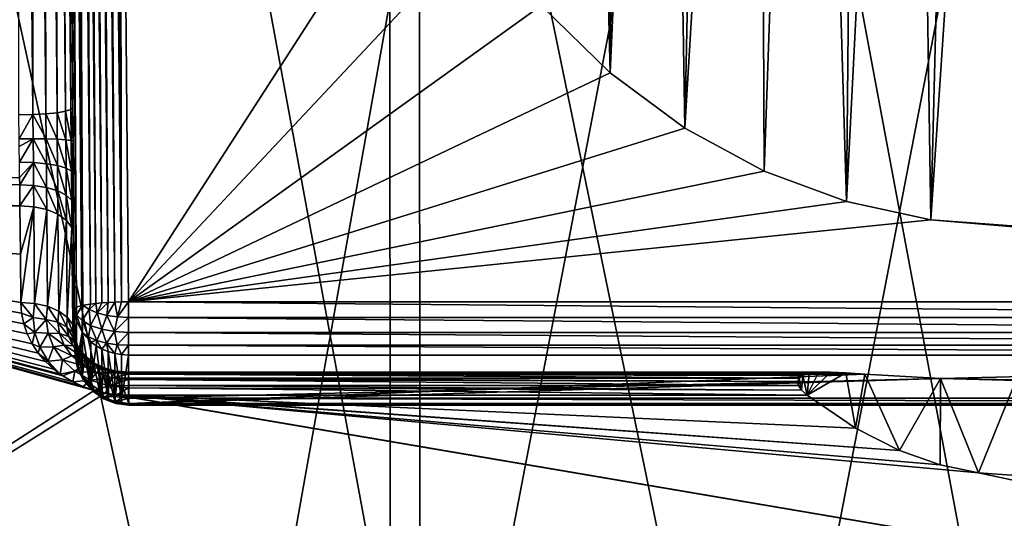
# Model space of a CAD drawing. Header units: metres. Extents: x -109 to 109, y -78 to 121.
# Tile 496 of 656: x -3.7 to -0.04, y -65.25 to -63.4. Entities that reach past the tile are written whole.
import ezdxf

# ---------------------------------------------------------------- set-up
doc = ezdxf.new("R2010")
doc.units = ezdxf.units.M
doc.layers.add('solid_508554_SW0001', color=7, linetype='CONTINUOUS')

msp = doc.modelspace()

# ---------------------------------------------------------------- linework, layer by layer
at = {"layer": 'solid_508554_SW0001'}
for points in [[(-2.211783, -66.377815, 9.131481), (-2.222234, -54.526951, 2.151316), (-4.42756, -54.381783, 2.402754)], [(-4.406734, -66.23333, 9.381738), (-2.211783, -66.377815, 9.131481), (-4.42756, -54.381783, 2.402754)], [(0, -66.426102, 9.047851), (0, -54.575462, 2.067291), (-2.222234, -54.526951, 2.151316)], [(-2.211783, -66.377815, 9.131481), (0, -66.426102, 9.047851), (-2.222234, -54.526951, 2.151316)], [(-4.647057, -55.382214, 0.680429), (-2.331927, -55.530445, 0.423685), (-4.626338, -67.498848, 7.815628)], [(-2.331927, -55.530445, 0.423685), (-2.321532, -67.646423, 7.560028), (-4.626338, -67.498848, 7.815628)], [(-2.331927, -55.530445, 0.423685), (0, -55.579975, 0.337897), (-2.321532, -67.646423, 7.560028)], [(-2.321532, -67.646423, 7.560028), (0, -55.579975, 0.337897), (0, -67.695732, 7.474622)], [(-3.346141, -64.444992, 55.646526), (-3.421206, -56.875, 54.718575), (-3.399744, -56.864941, 54.722832)], [(-3.320829, -64.444168, 55.651447), (-3.399744, -56.864941, 54.722832), (-3.38006, -56.863544, 54.725502)], [(-3.320829, -64.444168, 55.651447), (-3.346141, -64.444992, 55.646526), (-3.399744, -56.864941, 54.722832)], [(-3.320829, -64.444168, 55.651447), (-3.38006, -56.863544, 54.725502), (-3.362093, -56.868462, 54.726963)], [(-3.393904, -64.447777, 55.627186), (-3.453413, -56.908543, 54.709179), (-3.442899, -56.894924, 54.712681)], [(-3.370605, -64.446205, 55.638412), (-3.442899, -56.894924, 54.712681), (-3.421206, -56.875, 54.718575)], [(-3.370605, -64.446205, 55.638412), (-3.393904, -64.447777, 55.627186), (-3.442899, -56.894924, 54.712681)], [(-3.346141, -64.444992, 55.646526), (-3.370605, -64.446205, 55.638412), (-3.421206, -56.875, 54.718575)], [(-3.320829, -64.444168, 55.651447), (-3.362093, -56.868462, 54.726963), (-3.328209, -60.656094, 55.190025)], [(-3.415674, -64.449707, 55.612961), (-3.473484, -56.943024, 54.701145), (-3.463603, -56.924583, 54.705341)], [(-3.393904, -64.447777, 55.627186), (-3.463603, -56.924583, 54.705341), (-3.453413, -56.908543, 54.709179)], [(-3.393904, -64.447777, 55.627186), (-3.415674, -64.449707, 55.612961), (-3.463603, -56.924583, 54.705341)], [(-3.435517, -64.451965, 55.595924), (-3.492325, -56.987499, 54.691601), (-3.483066, -56.963947, 54.696564)], [(-3.415674, -64.449707, 55.612961), (-3.483066, -56.963947, 54.696564), (-3.473484, -56.943024, 54.701145)], [(-3.415674, -64.449707, 55.612961), (-3.435517, -64.451965, 55.595924), (-3.483066, -56.963947, 54.696564)], [(-3.435517, -64.451965, 55.595924), (-3.501252, -57.013802, 54.686222), (-3.492325, -56.987499, 54.691601)], [(-3.463868, -64.456482, 55.561016), (-3.517989, -57.07542, 54.67408), (-3.509824, -57.043037, 54.680389)], [(-3.463868, -64.456482, 55.561016), (-3.509824, -57.043037, 54.680389), (-3.501252, -57.013802, 54.686222)], [(-3.435517, -64.451965, 55.595924), (-3.463868, -64.456482, 55.561016), (-3.501252, -57.013802, 54.686222)], [(-3.463868, -64.456482, 55.561016), (-3.525696, -57.111183, 54.667252), (-3.517989, -57.07542, 54.67408)], [(-3.46784, -64.457314, 55.554531), (-3.532864, -57.1506, 54.659866), (-3.525696, -57.111183, 54.667252)], [(-3.463868, -64.456482, 55.561016), (-3.46784, -64.457314, 55.554531), (-3.525696, -57.111183, 54.667252)], [(-3.488133, -64.463409, 55.506111), (-3.537294, -57.17905, 54.65461), (-3.532864, -57.1506, 54.659866)], [(-3.46784, -64.457314, 55.554531), (-3.488133, -64.463409, 55.506111), (-3.532864, -57.1506, 54.659866)], [(-3.488133, -64.463409, 55.506111), (-3.541406, -57.209377, 54.649067), (-3.537294, -57.17905, 54.65461)], [(-3.488133, -64.463409, 55.506111), (-3.545155, -57.241684, 54.643223), (-3.541406, -57.209377, 54.649067)], [(-3.488133, -64.463409, 55.506111), (-3.548487, -57.276058, 54.637066), (-3.545155, -57.241684, 54.643223)], [(-3.488133, -64.463409, 55.506111), (-3.551346, -57.312687, 54.630573), (-3.548487, -57.276058, 54.637066)], [(-3.494921, -64.469437, 55.457283), (-3.553658, -57.351685, 54.623718), (-3.551346, -57.312687, 54.630573)], [(-3.488133, -64.463409, 55.506111), (-3.494921, -64.469437, 55.457283), (-3.551346, -57.312687, 54.630573)], [(-3.494921, -64.469437, 55.457283), (-3.554981, -57.382584, 54.618336), (-3.553658, -57.351685, 54.623718)], [(-3.494921, -64.469437, 55.457283), (-3.555906, -57.415001, 54.612724), (-3.554981, -57.382584, 54.618336)], [(-3.494921, -64.469437, 55.457283), (-3.556381, -57.449017, 54.606876), (-3.555906, -57.415001, 54.612724)], [(-3.556381, -57.449017, 54.606876), (-3.494936, -64.469742, 55.454792), (-3.556347, -57.484592, 54.600815)], [(-3.494921, -64.469437, 55.457283), (-3.494936, -64.469742, 55.454792), (-3.556381, -57.449017, 54.606876)], [(-3.494936, -64.469742, 55.454792), (-3.555624, -57.573322, 54.561417), (-3.556347, -57.484592, 54.600815)], [(-3.494936, -64.469742, 55.454792), (-3.554902, -57.661926, 54.52174), (-3.555624, -57.573322, 54.561417)], [(-3.581726, -57.674297, 54.42247), (-3.563388, -57.668995, 54.46455), (-3.528405, -63.73658, 55.163666)], [(-3.563388, -57.668995, 54.46455), (-3.561719, -57.668266, 54.470371), (-3.508423, -63.730556, 55.211521)], [(-3.563388, -57.668995, 54.46455), (-3.508423, -63.730556, 55.211521), (-3.528405, -63.73658, 55.163666)], [(-3.561719, -57.668266, 54.470371), (-3.554902, -57.661926, 54.52174), (-3.508423, -63.730556, 55.211521)], [(-3.494936, -64.469742, 55.454792), (-3.501605, -63.724216, 55.26289), (-3.554902, -57.661926, 54.52174)], [(-3.508423, -63.730556, 55.211521), (-3.554902, -57.661926, 54.52174), (-3.501605, -63.724216, 55.26289)], [(-3.703231, -57.686657, 54.330128), (-3.655041, -57.683823, 54.349854), (-3.649839, -63.74894, 55.071304)], [(-3.703231, -57.686657, 54.330128), (-3.649839, -63.74894, 55.071304), (-3.701597, -63.750217, 55.064598)], [(-3.655041, -57.683823, 54.349854), (-3.628826, -57.681408, 54.367722), (-3.601607, -63.746098, 55.091084)], [(-3.655041, -57.683823, 54.349854), (-3.601607, -63.746098, 55.091084), (-3.649839, -63.74894, 55.071304)], [(-3.628826, -57.681408, 54.367722), (-3.613575, -57.679607, 54.381348), (-3.601607, -63.746098, 55.091084)], [(-3.613575, -57.679607, 54.381348), (-3.581726, -57.674297, 54.42247), (-3.560188, -63.741882, 55.122585)], [(-3.613575, -57.679607, 54.381348), (-3.560188, -63.741882, 55.122585), (-3.601607, -63.746098, 55.091084)], [(-3.581726, -57.674297, 54.42247), (-3.528405, -63.73658, 55.163666), (-3.560188, -63.741882, 55.122585)], [(-1.507271, -63.594162, 55.549221), (-1.763366, -63.344189, 55.518661), (-1.62361, -58.901215, 62.095757)], [(-1.507271, -63.594162, 55.549221), (-1.62361, -58.901215, 62.095757), (-1.469482, -59.000782, 62.165398)], [(-1.507271, -63.594162, 55.549221), (-1.469482, -59.000782, 62.165398), (-1.306236, -59.090168, 62.227917)], [(-1.229761, -63.798885, 55.574249), (-1.507271, -63.594162, 55.549221), (-1.306236, -59.090168, 62.227917)], [(-1.229761, -63.798885, 55.574249), (-1.306236, -59.090168, 62.227917), (-1.134995, -59.168751, 62.282883)], [(-1.229761, -63.798885, 55.574249), (-1.134995, -59.168751, 62.282883), (-0.956699, -59.236107, 62.329994)], [(-0.935256, -63.958347, 55.593746), (-1.229761, -63.798885, 55.574249), (-0.956699, -59.236107, 62.329994)], [(-0.935256, -63.958347, 55.593746), (-0.956699, -59.236107, 62.329994), (-0.772558, -59.291775, 62.368927)], [(-0.629541, -64.071869, 55.607624), (-0.935256, -63.958347, 55.593746), (-0.772558, -59.291775, 62.368927)], [(-0.629541, -64.071869, 55.607624), (-0.772558, -59.291775, 62.368927), (-0.583607, -59.335445, 62.399471)], [(-0.629541, -64.071869, 55.607624), (-0.583607, -59.335445, 62.399471), (-0.391095, -59.366825, 62.421421)], [(-0.316316, -64.139839, 55.615936), (-0.629541, -64.071869, 55.607624), (-0.391095, -59.366825, 62.421421)], [(-0.316316, -64.139839, 55.615936), (-0.391095, -59.366825, 62.421421), (-0.196145, -59.385731, 62.434643)], [(-0.316316, -64.139839, 55.615936), (-0.196145, -59.385731, 62.434643), (0, -59.392048, 62.43906)], [(-0.316316, -64.139839, 55.615936), (0, -59.392048, 62.43906), (0, -64.16243, 55.618694)], [(-3.294944, -64.443741, 55.653088), (-3.328209, -60.656094, 55.190025), (-2.18363, -62.720387, 55.442398)], [(-3.328209, -60.656094, 55.190025), (-3.294944, -64.443741, 55.653088), (-3.320829, -64.444168, 55.651447)], [(-4.904434, -66.598526, 65.274155), (-2.952612, -66.847145, 65.417549), (-4.092897, -61.600193, 74.235786)], [(-2.952612, -66.847145, 65.417549), (-2.051954, -61.79623, 74.348877), (-4.092897, -61.600193, 74.235786)], [(-2.952612, -66.847145, 65.417549), (-0.984988, -66.971825, 65.489456), (-2.051954, -61.79623, 74.348877)], [(-0.984988, -66.971825, 65.489456), (0.000254, -61.861794, 74.386688), (-2.051954, -61.79623, 74.348877)], [(-0.984988, -66.971825, 65.489456), (0.98794, -66.971733, 65.489395), (0.000254, -61.861794, 74.386688)], [(-3.294944, -64.443741, 55.653088), (-2.18363, -62.720387, 55.442398), (-1.990672, -63.052132, 55.482956)], [(-3.294944, -64.443741, 55.653088), (-1.990672, -63.052132, 55.482956), (-1.763366, -63.344189, 55.518661)], [(-3.294944, -64.443741, 55.653088), (-1.763366, -63.344189, 55.518661), (-1.507271, -63.594162, 55.549221)], [(-3.294944, -64.443741, 55.653088), (-1.507271, -63.594162, 55.549221), (-1.229761, -63.798885, 55.574249)], [(-3.560188, -63.741882, 55.122585), (-3.528405, -63.73658, 55.163666), (-3.527431, -63.842541, 55.167274)], [(-3.528405, -63.73658, 55.163666), (-3.508423, -63.730556, 55.211521), (-3.507414, -63.845028, 55.215374)], [(-3.528405, -63.73658, 55.163666), (-3.507414, -63.845028, 55.215374), (-3.527431, -63.842541, 55.167274)], [(-3.508423, -63.730556, 55.211521), (-3.501605, -63.724216, 55.26289), (-3.500543, -63.846462, 55.267075)], [(-3.508423, -63.730556, 55.211521), (-3.500543, -63.846462, 55.267075), (-3.507414, -63.845028, 55.215374)], [(-3.494936, -64.469742, 55.454792), (-3.500543, -63.846462, 55.267075), (-3.501605, -63.724216, 55.26289)], [(-3.649839, -63.74894, 55.071304), (-3.700523, -63.838516, 55.067528), (-3.701597, -63.750217, 55.064598)], [(-3.649839, -63.74894, 55.071304), (-3.648813, -63.83844, 55.074345), (-3.700523, -63.838516, 55.067528)], [(-3.649839, -63.74894, 55.071304), (-3.601607, -63.746098, 55.091084), (-3.60062, -63.83913, 55.094276)], [(-3.649839, -63.74894, 55.071304), (-3.60062, -63.83913, 55.094276), (-3.648813, -63.83844, 55.074345)], [(-3.601607, -63.746098, 55.091084), (-3.560188, -63.741882, 55.122585), (-3.559221, -63.840527, 55.125973)], [(-3.601607, -63.746098, 55.091084), (-3.559221, -63.840527, 55.125973), (-3.60062, -63.83913, 55.094276)], [(-3.560188, -63.741882, 55.122585), (-3.527431, -63.842541, 55.167274), (-3.559221, -63.840527, 55.125973)], [(-3.294944, -64.443741, 55.653088), (-1.229761, -63.798885, 55.574249), (-0.935256, -63.958347, 55.593746)], [(-3.648813, -63.83844, 55.074345), (-3.700172, -63.867832, 55.065041), (-3.700523, -63.838516, 55.067528)], [(-3.648813, -63.83844, 55.074345), (-3.699483, -63.926022, 55.054855), (-3.700172, -63.867832, 55.065041)], [(-3.647826, -63.927177, 55.061535), (-3.699483, -63.926022, 55.054855), (-3.648813, -63.83844, 55.074345)], [(-3.599675, -63.931381, 55.080994), (-3.648813, -63.83844, 55.074345), (-3.60062, -63.83913, 55.094276)], [(-3.599675, -63.931381, 55.080994), (-3.647826, -63.927177, 55.061535), (-3.648813, -63.83844, 55.074345)], [(-3.558299, -63.938343, 55.111885), (-3.60062, -63.83913, 55.094276), (-3.559221, -63.840527, 55.125973)], [(-3.558299, -63.938343, 55.111885), (-3.599675, -63.931381, 55.080994), (-3.60062, -63.83913, 55.094276)], [(-3.526507, -63.947598, 55.152115), (-3.559221, -63.840527, 55.125973), (-3.527431, -63.842541, 55.167274)], [(-3.526507, -63.947598, 55.152115), (-3.558299, -63.938343, 55.111885), (-3.559221, -63.840527, 55.125973)], [(-3.506457, -63.958511, 55.198956), (-3.527431, -63.842541, 55.167274), (-3.507414, -63.845028, 55.215374)], [(-3.506457, -63.958511, 55.198956), (-3.526507, -63.947598, 55.152115), (-3.527431, -63.842541, 55.167274)], [(-3.507414, -63.845028, 55.215374), (-3.500543, -63.846462, 55.267075), (-3.499491, -63.970348, 55.249214)], [(-3.506457, -63.958511, 55.198956), (-3.507414, -63.845028, 55.215374), (-3.499491, -63.970348, 55.249214)], [(-3.494936, -64.469742, 55.454792), (-3.499491, -63.970348, 55.249214), (-3.500543, -63.846462, 55.267075)], [(-3.647826, -63.927177, 55.061535), (-3.698828, -63.982296, 55.037994), (-3.699483, -63.926022, 55.054855)], [(-3.647826, -63.927177, 55.061535), (-3.698511, -64.009933, 55.026966), (-3.698828, -63.982296, 55.037994)], [(-3.646893, -64.012299, 55.033325), (-3.698511, -64.009933, 55.026966), (-3.647826, -63.927177, 55.061535)], [(-3.598773, -64.019882, 55.051693), (-3.647826, -63.927177, 55.061535), (-3.599675, -63.931381, 55.080994)], [(-3.598773, -64.019882, 55.051693), (-3.646893, -64.012299, 55.033325), (-3.647826, -63.927177, 55.061535)], [(-3.557411, -64.032188, 55.080822), (-3.599675, -63.931381, 55.080994), (-3.558299, -63.938343, 55.111885)], [(-3.557411, -64.032188, 55.080822), (-3.598773, -64.019882, 55.051693), (-3.599675, -63.931381, 55.080994)], [(-3.525611, -64.048378, 55.118729), (-3.558299, -63.938343, 55.111885), (-3.526507, -63.947598, 55.152115)], [(-3.525611, -64.048378, 55.118729), (-3.557411, -64.032188, 55.080822), (-3.558299, -63.938343, 55.111885)], [(-3.505527, -64.067368, 55.162849), (-3.526507, -63.947598, 55.152115), (-3.506457, -63.958511, 55.198956)], [(-3.505527, -64.067368, 55.162849), (-3.525611, -64.048378, 55.118729), (-3.526507, -63.947598, 55.152115)], [(-3.698828, -63.982296, 55.037994), (-3.698511, -64.009933, 55.026966), (-5.901168, -63.982426, 55.037949)], [(-5.901168, -63.982426, 55.037949), (-3.697639, -64.087425, 54.984863), (-5.900831, -64.087425, 54.984859)], [(-3.698511, -64.009933, 55.026966), (-3.697639, -64.087425, 54.984863), (-5.901168, -63.982426, 55.037949)], [(-3.506457, -63.958511, 55.198956), (-3.499491, -63.970348, 55.249214), (-3.498518, -64.087845, 55.210194)], [(-3.505527, -64.067368, 55.162849), (-3.506457, -63.958511, 55.198956), (-3.498518, -64.087845, 55.210194)], [(-3.494936, -64.469742, 55.454792), (-3.498518, -64.087845, 55.210194), (-3.499491, -63.970348, 55.249214)], [(-3.294944, -64.443741, 55.653088), (-0.935256, -63.958347, 55.593746), (-0.629541, -64.071869, 55.607624)], [(-3.646893, -64.012299, 55.033325), (-3.697639, -64.087425, 54.984863), (-3.698511, -64.009933, 55.026966)], [(-3.646893, -64.012299, 55.033325), (-3.646062, -64.090881, 54.990685), (-3.697639, -64.087425, 54.984863)], [(-3.646893, -64.012299, 55.033325), (-3.597974, -64.101593, 55.007389), (-3.646062, -64.090881, 54.990685)], [(-3.598773, -64.019882, 55.051693), (-3.597974, -64.101593, 55.007389), (-3.646893, -64.012299, 55.033325)], [(-3.598773, -64.019882, 55.051693), (-3.556628, -64.11882, 55.03384), (-3.597974, -64.101593, 55.007389)], [(-3.557411, -64.032188, 55.080822), (-3.556628, -64.11882, 55.03384), (-3.598773, -64.019882, 55.051693)], [(-3.557411, -64.032188, 55.080822), (-3.524822, -64.141418, 55.068253), (-3.556628, -64.11882, 55.03384)], [(-3.525611, -64.048378, 55.118729), (-3.524822, -64.141418, 55.068253), (-3.557411, -64.032188, 55.080822)], [(-3.525611, -64.048378, 55.118729), (-3.504708, -64.167839, 55.108295), (-3.524822, -64.141418, 55.068253)], [(-3.505527, -64.067368, 55.162849), (-3.504708, -64.167839, 55.108295), (-3.525611, -64.048378, 55.118729)], [(-3.696213, -64.267044, 54.864822), (-5.900831, -64.087425, 54.984859), (-3.697639, -64.087425, 54.984863)], [(-3.422663, -64.772461, 54.518337), (-5.890883, -66.357338, 53.343475), (-5.900831, -64.087425, 54.984859)], [(-3.463147, -64.758484, 54.528091), (-3.422663, -64.772461, 54.518337), (-5.900831, -64.087425, 54.984859)], [(-3.501886, -64.740639, 54.540535), (-3.463147, -64.758484, 54.528091), (-5.900831, -64.087425, 54.984859)], [(-3.53837, -64.719055, 54.555565), (-3.501886, -64.740639, 54.540535), (-5.900831, -64.087425, 54.984859)], [(-3.548648, -64.711983, 54.560486), (-3.53837, -64.719055, 54.555565), (-5.900831, -64.087425, 54.984859)], [(-3.572122, -64.693901, 54.573051), (-3.548648, -64.711983, 54.560486), (-5.900831, -64.087425, 54.984859)], [(-3.602661, -64.665398, 54.592819), (-3.572122, -64.693901, 54.573051), (-5.900831, -64.087425, 54.984859)], [(-3.629506, -64.633858, 54.614651), (-3.602661, -64.665398, 54.592819), (-5.900831, -64.087425, 54.984859)], [(-3.652205, -64.599655, 54.638268), (-3.629506, -64.633858, 54.614651), (-5.900831, -64.087425, 54.984859)], [(-3.670383, -64.563179, 54.663383), (-3.652205, -64.599655, 54.638268), (-5.900831, -64.087425, 54.984859)], [(-3.683689, -64.524963, 54.689632), (-3.670383, -64.563179, 54.663383), (-5.900831, -64.087425, 54.984859)], [(-3.69186, -64.485649, 54.716553), (-3.683689, -64.524963, 54.689632), (-5.900831, -64.087425, 54.984859)], [(-3.694795, -64.445923, 54.743679), (-3.69186, -64.485649, 54.716553), (-5.900831, -64.087425, 54.984859)], [(-3.696213, -64.267044, 54.864822), (-3.694795, -64.445923, 54.743679), (-5.900831, -64.087425, 54.984859)], [(-3.646062, -64.090881, 54.990685), (-3.696213, -64.267044, 54.864822), (-3.697639, -64.087425, 54.984863)], [(-3.646062, -64.090881, 54.990685), (-3.694795, -64.445923, 54.743679), (-3.696213, -64.267044, 54.864822)], [(-3.646062, -64.090881, 54.990685), (-3.643219, -64.449455, 54.749458), (-3.694795, -64.445923, 54.743679)], [(-3.646062, -64.090881, 54.990685), (-3.597974, -64.101593, 55.007389), (-3.643219, -64.449455, 54.749458)], [(-3.597974, -64.101593, 55.007389), (-3.595087, -64.460381, 54.766048), (-3.643219, -64.449455, 54.749458)], [(-3.597974, -64.101593, 55.007389), (-3.556628, -64.11882, 55.03384), (-3.595087, -64.460381, 54.766048)], [(-3.505527, -64.067368, 55.162849), (-3.498518, -64.087845, 55.210194), (-3.497647, -64.196304, 55.151264)], [(-3.505527, -64.067368, 55.162849), (-3.497647, -64.196304, 55.151264), (-3.504708, -64.167839, 55.108295)], [(-3.494936, -64.469742, 55.454792), (-3.497647, -64.196304, 55.151264), (-3.498518, -64.087845, 55.210194)], [(-3.294944, -64.443741, 55.653088), (-0.629541, -64.071869, 55.607624), (-0.316316, -64.139839, 55.615936)], [(-3.556628, -64.11882, 55.03384), (-3.553713, -64.477966, 54.79232), (-3.595087, -64.460381, 54.766048)], [(-3.556628, -64.11882, 55.03384), (-3.524822, -64.141418, 55.068253), (-3.553713, -64.477966, 54.79232)], [(-3.524822, -64.141418, 55.068253), (-3.521902, -64.501022, 54.826496), (-3.553713, -64.477966, 54.79232)], [(-3.524822, -64.141418, 55.068253), (-3.504708, -64.167839, 55.108295), (-3.521902, -64.501022, 54.826496)], [(-3.504708, -64.167839, 55.108295), (-3.501811, -64.527969, 54.866261), (-3.521902, -64.501022, 54.826496)], [(-3.504708, -64.167839, 55.108295), (-3.497647, -64.196304, 55.151264), (-3.501811, -64.527969, 54.866261)], [(3.294944, -64.443741, 55.653088), (-3.294944, -64.443741, 55.653088), (-0.316316, -64.139839, 55.615936)], [(3.294944, -64.443741, 55.653088), (-0.316316, -64.139839, 55.615936), (0, -64.16243, 55.618694)], [(-3.501811, -64.527969, 54.866261), (-3.497647, -64.196304, 55.151264), (-3.496221, -64.376953, 55.030537)], [(-3.494936, -64.469742, 55.454792), (-3.496221, -64.376953, 55.030537), (-3.497647, -64.196304, 55.151264)], [(-3.501811, -64.527969, 54.866261), (-3.496221, -64.376953, 55.030537), (-3.494802, -64.556854, 54.908703)], [(-3.494936, -64.469742, 55.454792), (-3.494802, -64.556854, 54.908703), (-3.496221, -64.376953, 55.030537)], [(-3.648462, -64.502426, 54.710091), (-3.69186, -64.485649, 54.716553), (-3.694795, -64.445923, 54.743679)], [(-3.643219, -64.449455, 54.749458), (-3.648462, -64.502426, 54.710091), (-3.694795, -64.445923, 54.743679)], [(-3.599951, -64.509468, 54.725414), (-3.648462, -64.502426, 54.710091), (-3.643219, -64.449455, 54.749458)], [(-3.595087, -64.460381, 54.766048), (-3.599951, -64.509468, 54.725414), (-3.643219, -64.449455, 54.749458)], [(-3.557427, -64.519279, 54.753819), (-3.599951, -64.509468, 54.725414), (-3.595087, -64.460381, 54.766048)], [(-3.553713, -64.477966, 54.79232), (-3.557427, -64.519279, 54.753819), (-3.595087, -64.460381, 54.766048)], [(-3.487444, -64.492302, 55.503082), (-3.494921, -64.469437, 55.457283), (-3.488133, -64.463409, 55.506111)], [(-3.487444, -64.492302, 55.503082), (-3.488133, -64.463409, 55.506111), (-3.46784, -64.457314, 55.554531)], [(-3.487444, -64.492302, 55.503082), (-3.46784, -64.457314, 55.554531), (-3.463868, -64.456482, 55.561016)], [(-3.487444, -64.492302, 55.503082), (-3.463868, -64.456482, 55.561016), (-3.467107, -64.513527, 55.545609)], [(-3.440545, -64.472015, 55.591621), (-3.467107, -64.513527, 55.545609), (-3.463868, -64.456482, 55.561016)], [(-3.440545, -64.472015, 55.591621), (-3.463868, -64.456482, 55.561016), (-3.435517, -64.451965, 55.595924)], [(-3.440545, -64.472015, 55.591621), (-3.435517, -64.451965, 55.595924), (-3.415674, -64.449707, 55.612961)], [(-3.440545, -64.472015, 55.591621), (-3.415674, -64.449707, 55.612961), (-3.410508, -64.484657, 55.616947)], [(-3.410508, -64.484657, 55.616947), (-3.415674, -64.449707, 55.612961), (-3.393904, -64.447777, 55.627186)], [(-3.410508, -64.484657, 55.616947), (-3.393904, -64.447777, 55.627186), (-3.370605, -64.446205, 55.638412)], [(-3.410508, -64.484657, 55.616947), (-3.370605, -64.446205, 55.638412), (-3.375104, -64.494133, 55.635929)], [(-3.375104, -64.494133, 55.635929), (-3.370605, -64.446205, 55.638412), (-3.346141, -64.444992, 55.646526)], [(-3.375104, -64.494133, 55.635929), (-3.346141, -64.444992, 55.646526), (-3.335977, -64.5, 55.647682)], [(-3.335977, -64.5, 55.647682), (-3.346141, -64.444992, 55.646526), (-3.320829, -64.444168, 55.651447)], [(-3.335977, -64.5, 55.647682), (-3.294944, -64.443741, 55.653088), (-3.294944, -64.501984, 55.651661)], [(-3.335977, -64.5, 55.647682), (-3.320829, -64.444168, 55.651447), (-3.294944, -64.443741, 55.653088)], [(3.294944, -64.501869, 55.65168), (-3.294944, -64.443741, 55.653088), (3.294944, -64.443741, 55.653088)], [(3.294944, -64.501869, 55.65168), (-3.294944, -64.501984, 55.651661), (-3.294944, -64.443741, 55.653088)], [(-3.648462, -64.502426, 54.710091), (-3.683689, -64.524963, 54.689632), (-3.69186, -64.485649, 54.716553)], [(-3.648462, -64.502426, 54.710091), (-3.642325, -64.557091, 54.670212), (-3.683689, -64.524963, 54.689632)], [(-3.599951, -64.509468, 54.725414), (-3.642325, -64.557091, 54.670212), (-3.648462, -64.502426, 54.710091)], [(-3.523697, -64.536209, 54.789692), (-3.557427, -64.519279, 54.753819), (-3.553713, -64.477966, 54.79232)], [(-3.521902, -64.501022, 54.826496), (-3.523697, -64.536209, 54.789692), (-3.553713, -64.477966, 54.79232)], [(-3.501047, -64.559105, 54.830612), (-3.523697, -64.536209, 54.789692), (-3.521902, -64.501022, 54.826496)], [(-3.501811, -64.527969, 54.866261), (-3.501047, -64.559105, 54.830612), (-3.521902, -64.501022, 54.826496)], [(-3.487792, -64.514252, 55.480488), (-3.494936, -64.469742, 55.454792), (-3.494921, -64.469437, 55.457283)], [(-3.494936, -64.469742, 55.454792), (-3.49387, -64.629219, 55.178234), (-3.494802, -64.556854, 54.908703)], [(-3.487792, -64.514252, 55.480488), (-3.49387, -64.629219, 55.178234), (-3.494936, -64.469742, 55.454792)], [(-3.487792, -64.514252, 55.480488), (-3.494921, -64.469437, 55.457283), (-3.487444, -64.492302, 55.503082)], [(-3.467307, -64.556183, 55.504745), (-3.487792, -64.514252, 55.480488), (-3.487444, -64.492302, 55.503082)], [(-3.467307, -64.556183, 55.504745), (-3.487444, -64.492302, 55.503082), (-3.467107, -64.513527, 55.545609)], [(-3.440545, -64.472015, 55.591621), (-3.435265, -64.531723, 55.582047), (-3.467107, -64.513527, 55.545609)], [(-3.440545, -64.472015, 55.591621), (-3.410508, -64.484657, 55.616947), (-3.435265, -64.531723, 55.582047)], [(-3.410508, -64.484657, 55.616947), (-3.394048, -64.545662, 55.609966), (-3.435265, -64.531723, 55.582047)], [(-3.410508, -64.484657, 55.616947), (-3.375104, -64.494133, 55.635929), (-3.394048, -64.545662, 55.609966)], [(-3.375104, -64.494133, 55.635929), (-3.346209, -64.554413, 55.627502), (-3.394048, -64.545662, 55.609966)], [(-3.375104, -64.494133, 55.635929), (-3.335977, -64.5, 55.647682), (-3.346209, -64.554413, 55.627502)], [(-3.335977, -64.5, 55.647682), (-3.294944, -64.501984, 55.651661), (-3.346209, -64.554413, 55.627502)], [(-3.346209, -64.554413, 55.627502), (-3.294944, -64.501984, 55.651661), (-3.294944, -64.557396, 55.63348)], [(3.294944, -64.501869, 55.65168), (3.294944, -64.557297, 55.633533), (-3.294944, -64.501984, 55.651661)], [(3.294944, -64.557297, 55.633533), (-3.294944, -64.557396, 55.63348), (-3.294944, -64.501984, 55.651661)], [(-3.642325, -64.557091, 54.670212), (-3.670383, -64.563179, 54.663383), (-3.683689, -64.524963, 54.689632)], [(-3.599951, -64.509468, 54.725414), (-3.592973, -64.560295, 54.684406), (-3.642325, -64.557091, 54.670212)], [(-3.55099, -64.561966, 54.715164), (-3.592973, -64.560295, 54.684406), (-3.599951, -64.509468, 54.725414)], [(-3.557427, -64.519279, 54.753819), (-3.55099, -64.561966, 54.715164), (-3.599951, -64.509468, 54.725414)], [(-3.516766, -64.572159, 54.753059), (-3.55099, -64.561966, 54.715164), (-3.557427, -64.519279, 54.753819)], [(-3.523697, -64.536209, 54.789692), (-3.516766, -64.572159, 54.753059), (-3.557427, -64.519279, 54.753819)], [(-3.492622, -64.590172, 54.795532), (-3.516766, -64.572159, 54.753059), (-3.523697, -64.536209, 54.789692)], [(-3.501047, -64.559105, 54.830612), (-3.492622, -64.590172, 54.795532), (-3.523697, -64.536209, 54.789692)], [(-3.501811, -64.527969, 54.866261), (-3.494802, -64.556854, 54.908703), (-3.493069, -64.576576, 54.885159)], [(-3.501811, -64.527969, 54.866261), (-3.493069, -64.576576, 54.885159), (-3.501047, -64.559105, 54.830612)], [(-3.48672, -64.673744, 55.203938), (-3.49387, -64.629219, 55.178234), (-3.487792, -64.514252, 55.480488)], [(-3.48672, -64.673744, 55.203938), (-3.487792, -64.514252, 55.480488), (-3.467307, -64.556183, 55.504745)], [(-3.467307, -64.556183, 55.504745), (-3.467107, -64.513527, 55.545609), (-3.465812, -64.558342, 55.505997)], [(-3.467107, -64.513527, 55.545609), (-3.442753, -64.574051, 55.537682), (-3.465812, -64.558342, 55.505997)], [(-3.467107, -64.513527, 55.545609), (-3.435265, -64.531723, 55.582047), (-3.442753, -64.574051, 55.537682)], [(-3.435265, -64.531723, 55.582047), (-3.412555, -64.587173, 55.563965), (-3.442753, -64.574051, 55.537682)], [(-3.435265, -64.531723, 55.582047), (-3.394048, -64.545662, 55.609966), (-3.412555, -64.587173, 55.563965)], [(-3.642325, -64.557091, 54.670212), (-3.652205, -64.599655, 54.638268), (-3.670383, -64.563179, 54.663383)], [(-3.642325, -64.557091, 54.670212), (-3.623945, -64.611702, 54.631023), (-3.652205, -64.599655, 54.638268)], [(-3.592973, -64.560295, 54.684406), (-3.623945, -64.611702, 54.631023), (-3.642325, -64.557091, 54.670212)], [(-3.592973, -64.560295, 54.684406), (-3.573177, -64.610847, 54.644524), (-3.623945, -64.611702, 54.631023)], [(-3.53362, -64.60434, 54.677753), (-3.573177, -64.610847, 54.644524), (-3.592973, -64.560295, 54.684406)], [(-3.55099, -64.561966, 54.715164), (-3.53362, -64.60434, 54.677753), (-3.592973, -64.560295, 54.684406)], [(-3.500604, -64.607483, 54.717896), (-3.53362, -64.60434, 54.677753), (-3.55099, -64.561966, 54.715164)], [(-3.516766, -64.572159, 54.753059), (-3.500604, -64.607483, 54.717896), (-3.55099, -64.561966, 54.715164)], [(-3.476368, -64.620071, 54.76223), (-3.500604, -64.607483, 54.717896), (-3.516766, -64.572159, 54.753059)], [(-3.492622, -64.590172, 54.795532), (-3.476368, -64.620071, 54.76223), (-3.516766, -64.572159, 54.753059)], [(-3.501047, -64.559105, 54.830612), (-3.493069, -64.576576, 54.885159), (-3.488222, -64.595833, 54.862103)], [(-3.501047, -64.559105, 54.830612), (-3.488222, -64.595833, 54.862103), (-3.480444, -64.614235, 54.839989)], [(-3.501047, -64.559105, 54.830612), (-3.480444, -64.614235, 54.839989), (-3.492622, -64.590172, 54.795532)], [(-3.48672, -64.678871, 55.164879), (-3.494802, -64.556854, 54.908703), (-3.49387, -64.629219, 55.178234)], [(-3.493069, -64.576576, 54.885159), (-3.494802, -64.556854, 54.908703), (-3.48672, -64.678871, 55.164879)], [(-3.488222, -64.595833, 54.862103), (-3.493069, -64.576576, 54.885159), (-3.48672, -64.678871, 55.164879)], [(-3.481152, -64.688622, 55.212536), (-3.48672, -64.673744, 55.203938), (-3.467307, -64.556183, 55.504745)], [(-3.466409, -64.715408, 55.228043), (-3.481152, -64.688622, 55.212536), (-3.467307, -64.556183, 55.504745)], [(-3.466409, -64.715408, 55.228043), (-3.467307, -64.556183, 55.504745), (-3.465812, -64.558342, 55.505997)], [(-3.434353, -64.751053, 55.248718), (-3.466409, -64.715408, 55.228043), (-3.465812, -64.558342, 55.505997)], [(-3.434949, -64.591972, 55.525509), (-3.465812, -64.558342, 55.505997), (-3.442753, -64.574051, 55.537682)], [(-3.434353, -64.751053, 55.248718), (-3.465812, -64.558342, 55.505997), (-3.434949, -64.591972, 55.525509)], [(-3.434949, -64.591972, 55.525509), (-3.442753, -64.574051, 55.537682), (-3.412555, -64.587173, 55.563965)], [(-3.394048, -64.545662, 55.609966), (-3.376665, -64.597031, 55.583702), (-3.412555, -64.587173, 55.563965)], [(-3.394048, -64.545662, 55.609966), (-3.346209, -64.554413, 55.627502), (-3.376665, -64.597031, 55.583702)], [(-3.346209, -64.554413, 55.627502), (-3.336818, -64.603142, 55.595943), (-3.376665, -64.597031, 55.583702)], [(-3.346209, -64.554413, 55.627502), (-3.294944, -64.557396, 55.63348), (-3.336818, -64.603142, 55.595943)], [(-3.336818, -64.603142, 55.595943), (-3.294944, -64.557396, 55.63348), (-3.294944, -64.605209, 55.60009)], [(3.294944, -64.557297, 55.633533), (3.294944, -64.605125, 55.60017), (-3.294944, -64.557396, 55.63348)], [(3.294944, -64.605125, 55.60017), (-3.294944, -64.605209, 55.60009), (-3.294944, -64.557396, 55.63348)], [(-3.623945, -64.611702, 54.631023), (-3.629506, -64.633858, 54.614651), (-3.652205, -64.599655, 54.638268)], [(-3.623945, -64.611702, 54.631023), (-3.59277, -64.664154, 54.593918), (-3.629506, -64.633858, 54.614651)], [(-3.573177, -64.610847, 54.644524), (-3.59277, -64.664154, 54.593918), (-3.623945, -64.611702, 54.631023)], [(-3.573177, -64.610847, 54.644524), (-3.540012, -64.658661, 54.607521), (-3.59277, -64.664154, 54.593918)], [(-3.53362, -64.60434, 54.677753), (-3.504894, -64.644356, 54.643204), (-3.573177, -64.610847, 54.644524)], [(-3.504894, -64.644356, 54.643204), (-3.540012, -64.658661, 54.607521), (-3.573177, -64.610847, 54.644524)], [(-3.474997, -64.640556, 54.685665), (-3.504894, -64.644356, 54.643204), (-3.53362, -64.60434, 54.677753)], [(-3.500604, -64.607483, 54.717896), (-3.474997, -64.640556, 54.685665), (-3.53362, -64.60434, 54.677753)], [(-3.452347, -64.64753, 54.732033), (-3.474997, -64.640556, 54.685665), (-3.500604, -64.607483, 54.717896)], [(-3.476368, -64.620071, 54.76223), (-3.452347, -64.64753, 54.732033), (-3.500604, -64.607483, 54.717896)], [(-3.492622, -64.590172, 54.795532), (-3.480444, -64.614235, 54.839989), (-3.470027, -64.631424, 54.819252)], [(-3.492622, -64.590172, 54.795532), (-3.470027, -64.631424, 54.819252), (-3.476368, -64.620071, 54.76223)], [(-3.488222, -64.595833, 54.862103), (-3.48672, -64.678871, 55.164879), (-3.4811, -64.695587, 55.160374)], [(-3.480444, -64.614235, 54.839989), (-3.488222, -64.595833, 54.862103), (-3.4811, -64.695587, 55.160374)], [(-3.415144, -64.606689, 55.534073), (-3.434949, -64.591972, 55.525509), (-3.412555, -64.587173, 55.563965)], [(-3.434353, -64.751053, 55.248718), (-3.434949, -64.591972, 55.525509), (-3.415144, -64.606689, 55.534073)], [(-3.392956, -64.77816, 55.264511), (-3.434353, -64.751053, 55.248718), (-3.415144, -64.606689, 55.534073)], [(-3.393443, -64.618965, 55.541233), (-3.415144, -64.606689, 55.534073), (-3.412555, -64.587173, 55.563965)], [(-3.392956, -64.77816, 55.264511), (-3.415144, -64.606689, 55.534073), (-3.393443, -64.618965, 55.541233)], [(-3.393443, -64.618965, 55.541233), (-3.412555, -64.587173, 55.563965), (-3.376665, -64.597031, 55.583702)], [(-3.370238, -64.628647, 55.546909), (-3.393443, -64.618965, 55.541233), (-3.376665, -64.597031, 55.583702)], [(-3.345885, -64.635643, 55.551033), (-3.376665, -64.597031, 55.583702), (-3.336818, -64.603142, 55.595943)], [(-3.345885, -64.635643, 55.551033), (-3.370238, -64.628647, 55.546909), (-3.376665, -64.597031, 55.583702)], [(-3.320697, -64.63987, 55.55357), (-3.345885, -64.635643, 55.551033), (-3.336818, -64.603142, 55.595943)], [(-3.320697, -64.63987, 55.55357), (-3.336818, -64.603142, 55.595943), (-3.294944, -64.605209, 55.60009)], [(-3.320697, -64.63987, 55.55357), (-3.294944, -64.605209, 55.60009), (-3.294944, -64.641273, 55.554478)], [(3.294944, -64.605125, 55.60017), (3.294944, -64.641273, 55.554478), (-3.294944, -64.605209, 55.60009)], [(-3.294944, -64.605209, 55.60009), (3.294944, -64.641273, 55.554478), (-3.294944, -64.641273, 55.554478)], [(-3.59277, -64.664154, 54.593918), (-3.602661, -64.665398, 54.592819), (-3.629506, -64.633858, 54.614651)], [(-3.504894, -64.644356, 54.643204), (-3.464994, -64.679604, 54.613338), (-3.540012, -64.658661, 54.607521)], [(-3.474997, -64.640556, 54.685665), (-3.440209, -64.669479, 54.658001), (-3.504894, -64.644356, 54.643204)], [(-3.440209, -64.669479, 54.658001), (-3.464994, -64.679604, 54.613338), (-3.504894, -64.644356, 54.643204)], [(-3.48672, -64.678871, 55.164879), (-3.49387, -64.629219, 55.178234), (-3.48672, -64.673744, 55.203938)], [(-3.480444, -64.614235, 54.839989), (-3.4811, -64.695587, 55.160374), (-3.466409, -64.725334, 55.152332)], [(-3.470027, -64.631424, 54.819252), (-3.480444, -64.614235, 54.839989), (-3.466409, -64.725334, 55.152332)], [(-3.476368, -64.620071, 54.76223), (-3.470027, -64.631424, 54.819252), (-3.457333, -64.647141, 54.80024)], [(-3.476368, -64.620071, 54.76223), (-3.457333, -64.647141, 54.80024), (-3.442749, -64.661186, 54.783184)], [(-3.476368, -64.620071, 54.76223), (-3.442749, -64.661186, 54.783184), (-3.452347, -64.64753, 54.732033)], [(-3.420974, -64.671158, 54.70636), (-3.440209, -64.669479, 54.658001), (-3.474997, -64.640556, 54.685665)], [(-3.452347, -64.64753, 54.732033), (-3.420974, -64.671158, 54.70636), (-3.474997, -64.640556, 54.685665)], [(-3.457333, -64.647141, 54.80024), (-3.470027, -64.631424, 54.819252), (-3.466409, -64.725334, 55.152332)], [(-3.457333, -64.647141, 54.80024), (-3.466409, -64.725334, 55.152332), (-3.434353, -64.765106, 55.141544)], [(-3.442749, -64.661186, 54.783184), (-3.457333, -64.647141, 54.80024), (-3.434353, -64.765106, 55.141544)], [(-3.452347, -64.64753, 54.732033), (-3.442749, -64.661186, 54.783184), (-3.42666, -64.673492, 54.768223)], [(-3.452347, -64.64753, 54.732033), (-3.42666, -64.673492, 54.768223), (-3.409422, -64.684006, 54.755413)], [(-3.452347, -64.64753, 54.732033), (-3.409422, -64.684006, 54.755413), (-3.420974, -64.671158, 54.70636)], [(-3.369658, -64.787956, 55.270248), (-3.393443, -64.618965, 55.541233), (-3.370238, -64.628647, 55.546909)], [(-3.369658, -64.787956, 55.270248), (-3.392956, -64.77816, 55.264511), (-3.393443, -64.618965, 55.541233)], [(-3.345133, -64.795052, 55.274433), (-3.370238, -64.628647, 55.546909), (-3.345885, -64.635643, 55.551033)], [(-3.345133, -64.795052, 55.274433), (-3.369658, -64.787956, 55.270248), (-3.370238, -64.628647, 55.546909)], [(-3.319751, -64.799339, 55.277004), (-3.345885, -64.635643, 55.551033), (-3.320697, -64.63987, 55.55357)], [(-3.319751, -64.799339, 55.277004), (-3.345133, -64.795052, 55.274433), (-3.345885, -64.635643, 55.551033)], [(-3.319751, -64.799339, 55.277004), (-3.320697, -64.63987, 55.55357), (-3.294944, -64.641273, 55.554478)], [(-3.319751, -64.799339, 55.277004), (-3.294944, -64.641273, 55.554478), (-3.293878, -64.800751, 55.27792)], [(-3.293878, -64.800751, 55.27792), (-3.294944, -64.641273, 55.554478), (3.294944, -64.641273, 55.554478)], [(3.293878, -64.800751, 55.27792), (-3.293878, -64.800751, 55.27792), (3.294944, -64.641273, 55.554478)], [(-3.59277, -64.664154, 54.593918), (-3.572122, -64.693901, 54.573051), (-3.602661, -64.665398, 54.592819)], [(-3.540012, -64.658661, 54.607521), (-3.548648, -64.711983, 54.560486), (-3.59277, -64.664154, 54.593918)], [(-3.59277, -64.664154, 54.593918), (-3.548648, -64.711983, 54.560486), (-3.572122, -64.693901, 54.573051)], [(-3.540012, -64.658661, 54.607521), (-3.493648, -64.700844, 54.575401), (-3.548648, -64.711983, 54.560486)], [(-3.464994, -64.679604, 54.613338), (-3.493648, -64.700844, 54.575401), (-3.540012, -64.658661, 54.607521)], [(-3.464994, -64.679604, 54.613338), (-3.415025, -64.707451, 54.590099), (-3.493648, -64.700844, 54.575401)], [(-3.48672, -64.678871, 55.164879), (-3.48672, -64.673744, 55.203938), (-3.481152, -64.688622, 55.212536)], [(-3.48672, -64.678871, 55.164879), (-3.481152, -64.688622, 55.212536), (-3.4811, -64.695587, 55.160374)], [(-3.440209, -64.669479, 54.658001), (-3.397231, -64.6922, 54.636597), (-3.464994, -64.679604, 54.613338)], [(-3.397231, -64.6922, 54.636597), (-3.415025, -64.707451, 54.590099), (-3.464994, -64.679604, 54.613338)], [(-3.42666, -64.673492, 54.768223), (-3.442749, -64.661186, 54.783184), (-3.434353, -64.765106, 55.141544)], [(-3.383182, -64.689484, 54.686665), (-3.397231, -64.6922, 54.636597), (-3.440209, -64.669479, 54.658001)], [(-3.420974, -64.671158, 54.70636), (-3.383182, -64.689484, 54.686665), (-3.440209, -64.669479, 54.658001)], [(-3.42666, -64.673492, 54.768223), (-3.434353, -64.765106, 55.141544), (-3.392956, -64.795372, 55.133274)], [(-3.409422, -64.684006, 54.755413), (-3.42666, -64.673492, 54.768223), (-3.392956, -64.795372, 55.133274)], [(-3.420974, -64.671158, 54.70636), (-3.409422, -64.684006, 54.755413), (-3.391337, -64.692757, 54.744747)], [(-3.420974, -64.671158, 54.70636), (-3.391337, -64.692757, 54.744747), (-3.383182, -64.689484, 54.686665)], [(-3.391337, -64.692757, 54.744747), (-3.409422, -64.684006, 54.755413), (-3.392956, -64.795372, 55.133274)], [(-3.493648, -64.700844, 54.575401), (-3.53837, -64.719055, 54.555565), (-3.548648, -64.711983, 54.560486)], [(-3.493648, -64.700844, 54.575401), (-3.501886, -64.740639, 54.540535), (-3.53837, -64.719055, 54.555565)], [(-3.493648, -64.700844, 54.575401), (-3.435359, -64.7342, 54.55032), (-3.501886, -64.740639, 54.540535)], [(-3.415025, -64.707451, 54.590099), (-3.435359, -64.7342, 54.55032), (-3.493648, -64.700844, 54.575401)], [(-3.459473, -64.732246, 55.218071), (-3.481152, -64.688622, 55.212536), (-3.466409, -64.715408, 55.228043)], [(-3.459473, -64.732246, 55.218071), (-3.4811, -64.695587, 55.160374), (-3.481152, -64.688622, 55.212536)], [(-3.466409, -64.725334, 55.152332), (-3.4811, -64.695587, 55.160374), (-3.459407, -64.739128, 55.166267)], [(-3.459473, -64.732246, 55.218071), (-3.459407, -64.739128, 55.166267), (-3.4811, -64.695587, 55.160374)], [(-3.459473, -64.732246, 55.218071), (-3.466409, -64.715408, 55.228043), (-3.434353, -64.751053, 55.248718)], [(-3.415025, -64.707451, 54.590099), (-3.357284, -64.725388, 54.575306), (-3.435359, -64.7342, 54.55032)], [(-3.397231, -64.6922, 54.636597), (-3.347972, -64.706779, 54.623039), (-3.415025, -64.707451, 54.590099)], [(-3.347972, -64.706779, 54.623039), (-3.357284, -64.725388, 54.575306), (-3.415025, -64.707451, 54.590099)], [(-3.383182, -64.689484, 54.686665), (-3.340544, -64.701141, 54.674267), (-3.397231, -64.6922, 54.636597)], [(-3.340544, -64.701141, 54.674267), (-3.347972, -64.706779, 54.623039), (-3.397231, -64.6922, 54.636597)], [(-3.391337, -64.692757, 54.744747), (-3.392956, -64.795372, 55.133274), (-3.369658, -64.806313, 55.130257)], [(-3.383182, -64.689484, 54.686665), (-3.391337, -64.692757, 54.744747), (-3.372663, -64.699791, 54.736172)], [(-3.372663, -64.699791, 54.736172), (-3.391337, -64.692757, 54.744747), (-3.369658, -64.806313, 55.130257)], [(-3.383182, -64.689484, 54.686665), (-3.372663, -64.699791, 54.736172), (-3.340544, -64.701141, 54.674267)], [(-3.372663, -64.699791, 54.736172), (-3.369658, -64.806313, 55.130257), (-3.345133, -64.814247, 55.12804)], [(-3.334249, -64.708977, 54.725021), (-3.372663, -64.699791, 54.736172), (-3.345133, -64.814247, 55.12804)], [(-3.340544, -64.701141, 54.674267), (-3.372663, -64.699791, 54.736172), (-3.334249, -64.708977, 54.725021)], [(-3.347972, -64.706779, 54.623039), (-3.295277, -64.7118, 54.618465), (-3.357284, -64.725388, 54.575306)], [(-3.357284, -64.725388, 54.575306), (-3.295277, -64.7118, 54.618465), (-3.295277, -64.726959, 54.578785)], [(-3.340544, -64.701141, 54.674267), (-3.295277, -64.705147, 54.670109), (-3.347972, -64.706779, 54.623039)], [(-3.347972, -64.706779, 54.623039), (-3.295277, -64.705147, 54.670109), (-3.295277, -64.710274, 54.624634)], [(-3.347972, -64.706779, 54.623039), (-3.295277, -64.710274, 54.624634), (-3.295277, -64.7118, 54.618465)], [(-3.334249, -64.708977, 54.725021), (-3.345133, -64.814247, 55.12804), (-3.319751, -64.819046, 55.126663)], [(-3.340544, -64.701141, 54.674267), (-3.334249, -64.708977, 54.725021), (-3.295277, -64.71199, 54.721466)], [(-3.340544, -64.701141, 54.674267), (-3.295277, -64.71199, 54.721466), (-3.295277, -64.705177, 54.673157)], [(-3.340544, -64.701141, 54.674267), (-3.295277, -64.705177, 54.673157), (-3.295277, -64.705147, 54.670109)], [(-3.334249, -64.708977, 54.725021), (-3.293878, -64.820648, 55.126144), (-3.295277, -64.71199, 54.721466)], [(-3.334249, -64.708977, 54.725021), (-3.319751, -64.819046, 55.126663), (-3.293878, -64.820648, 55.126144)], [(-3.295277, -64.705147, 54.670109), (-3.295277, -64.705177, 54.673157), (-0.733653, -64.706192, 54.649212)], [(-3.295277, -64.710274, 54.624634), (-3.295277, -64.705147, 54.670109), (-0.733653, -64.706192, 54.649212)], [(-3.295277, -64.705177, 54.673157), (-3.295277, -64.71199, 54.721466), (-0.688838, -64.705193, 54.673843)], [(-3.295277, -64.705177, 54.673157), (-0.688838, -64.705193, 54.673843), (-0.733653, -64.706192, 54.649212)], [(-0.632073, -64.707191, 54.698112), (-0.688838, -64.705193, 54.673843), (-3.295277, -64.71199, 54.721466)], [(-3.295277, -64.710274, 54.624634), (-0.733653, -64.706192, 54.649212), (-0.767819, -64.710274, 54.624603)], [(-0.632073, -64.707191, 54.698112), (-3.295277, -64.71199, 54.721466), (-0.56165, -64.71199, 54.721466)], [(-3.295277, -64.7118, 54.618465), (-0.767819, -64.710274, 54.624603), (-0.791559, -64.717293, 54.600979)], [(-3.295277, -64.7118, 54.618465), (-3.295277, -64.710274, 54.624634), (-0.767819, -64.710274, 54.624603)], [(-3.295277, -64.7118, 54.618465), (-0.791559, -64.717293, 54.600979), (-0.805721, -64.726883, 54.578938)], [(-3.295277, -64.726959, 54.578785), (-3.295277, -64.7118, 54.618465), (-0.805721, -64.726883, 54.578938)], [(-3.293878, -64.820648, 55.126144), (-0.56165, -64.71199, 54.721466), (-3.295277, -64.71199, 54.721466)], [(-3.293878, -64.820648, 55.126144), (-0.281093, -64.728256, 54.782051), (-0.56165, -64.71199, 54.721466)], [(-0.791559, -64.717293, 54.600979), (-0.796413, -64.771164, 54.521118), (-0.805721, -64.726883, 54.578938)], [(-0.791559, -64.717293, 54.600979), (-0.775178, -64.79052, 54.505711), (-0.796413, -64.771164, 54.521118)], [(-0.767819, -64.710274, 54.624603), (-0.775178, -64.79052, 54.505711), (-0.791559, -64.717293, 54.600979)], [(-0.688838, -64.705193, 54.673843), (-0.775178, -64.79052, 54.505711), (-0.733653, -64.706192, 54.649212)], [(-0.632073, -64.707191, 54.698112), (-0.775178, -64.79052, 54.505711), (-0.688838, -64.705193, 54.673843)], [(-0.733653, -64.706192, 54.649212), (-0.775178, -64.79052, 54.505711), (-0.767819, -64.710274, 54.624603)], [(-0.632073, -64.707191, 54.698112), (-0.596544, -64.912888, 54.419743), (-0.775178, -64.79052, 54.505711)], [(-0.632073, -64.707191, 54.698112), (-0.56165, -64.71199, 54.721466), (-0.596544, -64.912888, 54.419743)], [(-0.56165, -64.71199, 54.721466), (-0.43337, -64.995987, 54.360889), (-0.596544, -64.912888, 54.419743)], [(-0.281093, -64.728256, 54.782051), (-0.43337, -64.995987, 54.360889), (-0.56165, -64.71199, 54.721466)], [(-3.435359, -64.7342, 54.55032), (-3.463147, -64.758484, 54.528091), (-3.501886, -64.740639, 54.540535)], [(-3.434353, -64.765106, 55.141544), (-3.466409, -64.725334, 55.152332), (-3.459407, -64.739128, 55.166267)], [(-3.435359, -64.7342, 54.55032), (-3.422663, -64.772461, 54.518337), (-3.463147, -64.758484, 54.528091)], [(-3.459473, -64.732246, 55.218071), (-3.434353, -64.751053, 55.248718), (-3.427767, -64.769119, 55.222908)], [(-3.459473, -64.732246, 55.218071), (-3.427767, -64.769119, 55.222908), (-3.459407, -64.739128, 55.166267)], [(-3.434353, -64.765106, 55.141544), (-3.459407, -64.739128, 55.166267), (-3.427701, -64.775963, 55.171097)], [(-3.427767, -64.769119, 55.222908), (-3.427701, -64.775963, 55.171097), (-3.459407, -64.739128, 55.166267)], [(-3.357284, -64.725388, 54.575306), (-3.367851, -64.755692, 54.534302), (-3.435359, -64.7342, 54.55032)], [(-3.435359, -64.7342, 54.55032), (-3.367851, -64.755692, 54.534302), (-3.422663, -64.772461, 54.518337)], [(-3.427767, -64.769119, 55.222908), (-3.434353, -64.751053, 55.248718), (-3.392956, -64.77816, 55.264511)], [(-3.367851, -64.755692, 54.534302), (-3.380838, -64.782494, 54.511326), (-3.422663, -64.772461, 54.518337)], [(-3.367851, -64.755692, 54.534302), (-3.338152, -64.788521, 54.507111), (-3.380838, -64.782494, 54.511326)], [(-3.357284, -64.725388, 54.575306), (-3.295277, -64.731552, 54.57029), (-3.367851, -64.755692, 54.534302)], [(-3.367851, -64.755692, 54.534302), (-3.295277, -64.731552, 54.57029), (-3.295277, -64.75425, 54.538345)], [(-3.367851, -64.755692, 54.534302), (-3.295277, -64.75425, 54.538345), (-3.295277, -64.763069, 54.528843)], [(-3.367851, -64.755692, 54.534302), (-3.295277, -64.763069, 54.528843), (-3.338152, -64.788521, 54.507111)], [(-3.357284, -64.725388, 54.575306), (-3.295277, -64.726959, 54.578785), (-3.295277, -64.731552, 54.57029)], [(-3.295277, -64.726959, 54.578785), (-0.805721, -64.726883, 54.578938), (-0.811314, -64.738953, 54.558338)], [(-3.295277, -64.731552, 54.57029), (-3.295277, -64.726959, 54.578785), (-0.811314, -64.738953, 54.558338)], [(-3.295277, -64.731552, 54.57029), (-0.811314, -64.738953, 54.558338), (-0.808291, -64.754021, 54.538609)], [(-3.295277, -64.75425, 54.538345), (-3.295277, -64.731552, 54.57029), (-0.808291, -64.754021, 54.538609)], [(-3.295277, -64.75425, 54.538345), (-0.808291, -64.754021, 54.538609), (-0.796413, -64.771164, 54.521118)], [(-3.295277, -64.763069, 54.528843), (-3.295277, -64.75425, 54.538345), (-0.796413, -64.771164, 54.521118)], [(-3.293878, -64.820648, 55.126144), (3.293878, -64.820648, 55.126144), (-0.281093, -64.728256, 54.782051)], [(-0.805721, -64.726883, 54.578938), (-0.808291, -64.754021, 54.538609), (-0.811314, -64.738953, 54.558338)], [(-0.805721, -64.726883, 54.578938), (-0.796413, -64.771164, 54.521118), (-0.808291, -64.754021, 54.538609)], [(-0.281093, -64.728256, 54.782051), (-0.282625, -65.049004, 54.32317), (-0.43337, -64.995987, 54.360889)], [(-0.281093, -64.728256, 54.782051), (-0.139544, -65.078552, 54.302086), (-0.282625, -65.049004, 54.32317)], [(0, -64.733627, 54.802036), (-0.139544, -65.078552, 54.302086), (-0.281093, -64.728256, 54.782051)], [(3.293878, -64.820648, 55.126144), (0, -64.733627, 54.802036), (-0.281093, -64.728256, 54.782051)], [(0, -64.733627, 54.802036), (0.000004, -65.088074, 54.295273), (-0.139544, -65.078552, 54.302086)], [(-3.422663, -64.772461, 54.518337), (-3.380838, -64.782494, 54.511326), (-5.890883, -66.357338, 53.343475)], [(-3.380838, -64.782494, 54.511326), (5.890883, -66.357346, 53.343472), (-5.890883, -66.357338, 53.343475)], [(-3.392956, -64.795372, 55.133274), (-3.434353, -64.765106, 55.141544), (-3.427701, -64.775963, 55.171097)], [(-3.427767, -64.769119, 55.222908), (-3.392956, -64.77816, 55.264511), (-3.387928, -64.79718, 55.226589)], [(-3.427767, -64.769119, 55.222908), (-3.387928, -64.79718, 55.226589), (-3.427701, -64.775963, 55.171097)], [(-3.392956, -64.795372, 55.133274), (-3.427701, -64.775963, 55.171097), (-3.387876, -64.803993, 55.17477)], [(-3.387928, -64.79718, 55.226589), (-3.387876, -64.803993, 55.17477), (-3.427701, -64.775963, 55.171097)], [(-3.387928, -64.79718, 55.226589), (-3.392956, -64.77816, 55.264511), (-3.369658, -64.787956, 55.270248)], [(-3.369658, -64.806313, 55.130257), (-3.392956, -64.795372, 55.133274), (-3.387876, -64.803993, 55.17477)], [(-3.387928, -64.79718, 55.226589), (-3.369658, -64.787956, 55.270248), (-3.345133, -64.795052, 55.274433)], [(-3.387928, -64.79718, 55.226589), (-3.345133, -64.795052, 55.274433), (-3.342376, -64.814735, 55.228889)], [(-3.380838, -64.782494, 54.511326), (-3.338152, -64.788521, 54.507111), (5.890883, -66.357346, 53.343472)], [(-3.342376, -64.814735, 55.228889), (-3.345133, -64.795052, 55.274433), (-3.319751, -64.799339, 55.277004)], [(-3.295277, -64.763069, 54.528843), (-3.295277, -64.79052, 54.505711), (-3.338152, -64.788521, 54.507111)], [(-3.338152, -64.788521, 54.507111), (-0.139544, -65.078552, 54.302086), (5.890883, -66.357346, 53.343472)], [(-3.338152, -64.788521, 54.507111), (-0.282625, -65.049004, 54.32317), (-0.139544, -65.078552, 54.302086)], [(-3.338152, -64.788521, 54.507111), (-0.43337, -64.995987, 54.360889), (-0.282625, -65.049004, 54.32317)], [(-3.338152, -64.788521, 54.507111), (-3.295277, -64.79052, 54.505711), (-0.43337, -64.995987, 54.360889)], [(-3.295277, -64.763069, 54.528843), (-0.775178, -64.79052, 54.505711), (-3.295277, -64.79052, 54.505711)], [(-3.295277, -64.763069, 54.528843), (-0.796413, -64.771164, 54.521118), (-0.775178, -64.79052, 54.505711)], [(-3.295277, -64.79052, 54.505711), (-0.596544, -64.912888, 54.419743), (-0.43337, -64.995987, 54.360889)], [(-3.295277, -64.79052, 54.505711), (-0.775178, -64.79052, 54.505711), (-0.596544, -64.912888, 54.419743)], [(-3.387928, -64.79718, 55.226589), (-3.342376, -64.814735, 55.228889), (-3.387876, -64.803993, 55.17477)], [(-3.369658, -64.806313, 55.130257), (-3.387876, -64.803993, 55.17477), (-3.342347, -64.821526, 55.177071)], [(-3.342376, -64.814735, 55.228889), (-3.342347, -64.821526, 55.177071), (-3.387876, -64.803993, 55.17477)], [(-3.345133, -64.814247, 55.12804), (-3.369658, -64.806313, 55.130257), (-3.342347, -64.821526, 55.177071)], [(-3.319751, -64.819046, 55.126663), (-3.345133, -64.814247, 55.12804), (-3.342347, -64.821526, 55.177071)], [(-3.342376, -64.814735, 55.228889), (-3.319751, -64.799339, 55.277004), (-3.293878, -64.800751, 55.27792)], [(-3.342376, -64.814735, 55.228889), (-3.293878, -64.800751, 55.27792), (-3.293878, -64.820702, 55.229671)], [(-3.342376, -64.814735, 55.228889), (-3.293878, -64.820702, 55.229671), (-3.342347, -64.821526, 55.177071)], [(-3.319751, -64.819046, 55.126663), (-3.342347, -64.821526, 55.177071), (-3.293878, -64.827492, 55.177853)], [(-3.342347, -64.821526, 55.177071), (-3.293878, -64.820702, 55.229671), (-3.293878, -64.827492, 55.177853)], [(-3.319751, -64.819046, 55.126663), (-3.293878, -64.827492, 55.177853), (-3.293878, -64.820648, 55.126144)], [(3.293878, -64.820694, 55.229721), (-3.293878, -64.800751, 55.27792), (3.293878, -64.800751, 55.27792)], [(3.293878, -64.820694, 55.229721), (-3.293878, -64.820702, 55.229671), (-3.293878, -64.800751, 55.27792)], [(-3.293878, -64.827492, 55.177853), (3.293878, -64.820648, 55.126144), (-3.293878, -64.820648, 55.126144)], [(3.293878, -64.827492, 55.177906), (3.293878, -64.820648, 55.126144), (-3.293878, -64.827492, 55.177853)], [(3.293878, -64.820694, 55.229721), (3.293878, -64.827492, 55.177906), (-3.293878, -64.820702, 55.229671)], [(3.293878, -64.827492, 55.177906), (-3.293878, -64.827492, 55.177853), (-3.293878, -64.820702, 55.229671)], [(-0.139544, -65.078552, 54.302086), (0.000004, -65.088074, 54.295273), (5.890883, -66.357346, 53.343472)]]:
    msp.add_3dface(points, dxfattribs=at)

doc.saveas('drawing.dxf')
